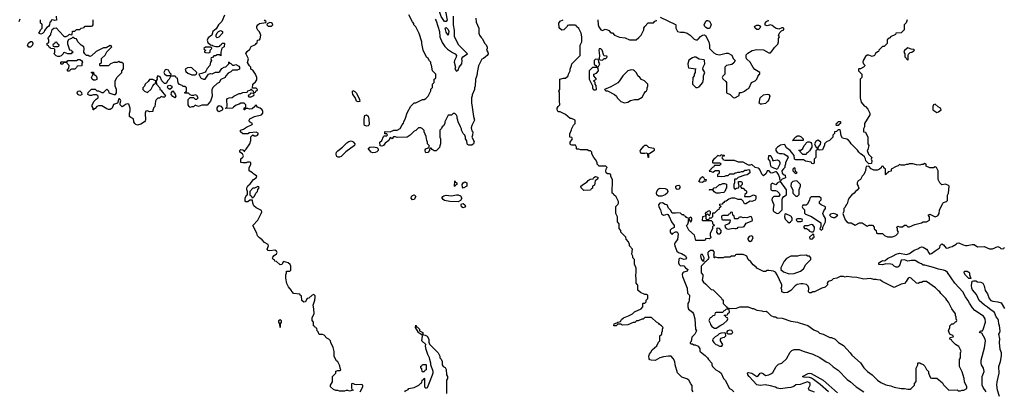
# Model space of a CAD drawing. Header units: inches. Extents: x 2348341 to 2479810, y 460419 to 613669.
# Tile 627 of 656: x 2415102 to 2426706, y 584738 to 589110. Entities that reach past the tile are written whole.
import ezdxf

# ---------------------------------------------------------------- set-up
doc = ezdxf.new("R2010")
doc.units = ezdxf.units.IN
doc.header["$MEASUREMENT"] = 0
doc.layers.add('C4518', color=7, linetype='Continuous')
doc.layers.add('C4528', color=7, linetype='Continuous')

msp = doc.modelspace()

# ---------------------------------------------------------------- linework, layer by layer
at = {"layer": 'C4518', "color": 2}
for points, elevation in [([(2415532, 589150), (2415534, 589106), (2415518, 589102), (2415490, 589108), (2415474, 589106), (2415470, 589086), (2415458, 589082), (2415452, 589050), (2415442, 589030), (2415423, 589017), (2415396, 588984), (2415390, 588968), (2415371, 588949), (2415350, 588942), (2415326, 588950), (2415336, 588964), (2415347, 588993), (2415366, 589010), (2415366, 589050), (2415362, 589062), (2415346, 589070), (2415346, 589110)], 78), ([(2417515, 589165), (2417485, 589090), (2417445, 589050), (2417416, 589004), (2417378, 588970), (2417365, 588930), (2417325, 588895), (2417311, 588870), (2417321, 588841), (2417350, 588814), (2417372, 588812), (2417382, 588802), (2417413, 588793), (2417447, 588793), (2417462, 588798), (2417466, 588810), (2417482, 588818), (2417490, 588834), (2417510, 588834), (2417514, 588830), (2417512, 588790), (2417484, 588776), (2417472, 588730), (2417474, 588686), (2417458, 588698), (2417430, 588698), (2417410, 588686), (2417390, 588686), (2417373, 588667), (2417358, 588662), (2417354, 588650), (2417362, 588630), (2417351, 588609), (2417341, 588570), (2417310, 588538), (2417296, 588504), (2417286, 588494), (2417250, 588479), (2417214, 588470), (2417231, 588431), (2417242, 588422), (2417270, 588411), (2417288, 588412), (2417329, 588471), (2417350, 588476), (2417370, 588472), (2417410, 588492), (2417450, 588492), (2417460, 588500), (2417483, 588537), (2417510, 588552), (2417530, 588554), (2417566, 588590), (2417566, 588610), (2417570, 588614), (2417578, 588598), (2417590, 588594), (2417610, 588574), (2417630, 588574), (2417650, 588582), (2417684, 588564), (2417694, 588550), (2417694, 588530), (2417664, 588516), (2417610, 588518), (2417590, 588498), (2417560, 588480), (2417531, 588449), (2417522, 588430), (2417472, 588408), (2417452, 588370), (2417430, 588358), (2417384, 588316), (2417365, 588290), (2417365, 588250), (2417371, 588230), (2417371, 588210), (2417351, 588150), (2417310, 588106), (2417250, 588106), (2417210, 588088), (2417170, 588106), (2417150, 588086), (2417130, 588086), (2417110, 588078), (2417098, 588090), (2417089, 588110), (2417086, 588170), (2417110, 588194), (2417150, 588194), (2417170, 588174), (2417190, 588174), (2417206, 588190), (2417190, 588218), (2417170, 588226), (2417150, 588218), (2417130, 588218), (2417110, 588226), (2417090, 588246), (2417050, 588246), (2417047, 588253), (2417062, 588258), (2417066, 588270), (2417066, 588310), (2417050, 588326), (2417030, 588326), (2417016, 588336), (2416987, 588347), (2416968, 588368), (2416962, 588422), (2416947, 588427), (2416942, 588442), (2416930, 588446), (2416890, 588446), (2416878, 588442), (2416862, 588410), (2416846, 588394), (2416830, 588358), (2416810, 588361), (2416795, 588370), (2416779, 588390), (2416757, 588437), (2416730, 588448), (2416718, 588430), (2416722, 588410), (2416712, 588390), (2416714, 588350), (2416752, 588310), (2416754, 588290), (2416770, 588282), (2416781, 588261), (2416810, 588232), (2416822, 588210), (2416810, 588198), (2416790, 588198), (2416770, 588206), (2416750, 588186), (2416730, 588186), (2416710, 588166), (2416702, 588150), (2416694, 588090), (2416684, 588076), (2416673, 588047), (2416672, 588030), (2416630, 588028), (2416610, 588038), (2416590, 588035), (2416582, 588010), (2416585, 587930), (2416580, 587920), (2416571, 587909), (2416530, 587882), (2416490, 587868), (2416470, 587878), (2416458, 587890), (2416448, 587910), (2416442, 587942), (2416410, 587958), (2416398, 587970), (2416395, 588010), (2416403, 588037), (2416405, 588070), (2416390, 588115), (2416370, 588121), (2416348, 588112), (2416330, 588095), (2416310, 588086), (2416286, 588110), (2416286, 588130), (2416295, 588155), (2416290, 588166), (2416278, 588178), (2416270, 588178), (2416253, 588127), (2416207, 588113), (2416192, 588070), (2416170, 588055), (2416150, 588055), (2416130, 588062), (2416070, 588098), (2416030, 588098), (2416012, 588088), (2415990, 588066), (2415978, 588062), (2415974, 588050), (2415968, 588048), (2415966, 588070), (2415958, 588090), (2415958, 588110), (2415978, 588150), (2416003, 588177), (2416026, 588190), (2416026, 588210), (2416010, 588226), (2415970, 588226), (2415950, 588218), (2415930, 588218), (2415906, 588230), (2415910, 588254), (2415948, 588292), (2415970, 588294), (2415990, 588292), (2416010, 588272), (2416032, 588272), (2416070, 588254), (2416090, 588254), (2416130, 588291), (2416150, 588274), (2416154, 588250), (2416210, 588231), (2416230, 588232), (2416242, 588250), (2416242, 588290), (2416228, 588330), (2416228, 588390), (2416250, 588434), (2416306, 588490), (2416306, 588510), (2416327, 588533), (2416326, 588590), (2416307, 588607), (2416288, 588608), (2416270, 588618), (2416247, 588607), (2416210, 588606), (2416190, 588598), (2416174, 588590), (2416150, 588566), (2416050, 588566), (2416046, 588570), (2416047, 588593), (2416062, 588598), (2416066, 588610), (2416067, 588653), (2416110, 588694), (2416130, 588734), (2416186, 588790), (2416182, 588802), (2416170, 588806), (2416120, 588780), (2416090, 588778), (2416004, 588736), (2415950, 588686), (2415930, 588678), (2415910, 588688), (2415889, 588689), (2415869, 588709), (2415859, 588730), (2415862, 588770), (2415858, 588790), (2415828, 588810), (2415788, 588850), (2415770, 588886), (2415746, 588890), (2415730, 588906), (2415714, 588890), (2415681, 588879), (2415672, 588870), (2415665, 588850), (2415665, 588825), (2415690, 588754), (2415714, 588750), (2415718, 588738), (2415730, 588734), (2415733, 588727), (2415718, 588722), (2415710, 588708), (2415670, 588708), (2415630, 588726), (2415618, 588722), (2415614, 588710), (2415590, 588686), (2415570, 588678), (2415550, 588678), (2415530, 588686), (2415508, 588710), (2415518, 588730), (2415518, 588758), (2415510, 588766), (2415466, 588770), (2415462, 588782), (2415450, 588786), (2415442, 588802), (2415426, 588810), (2415427, 588833), (2415442, 588838), (2415446, 588850), (2415446, 588870), (2415438, 588890), (2415440, 588900), (2415468, 588932), (2415468, 588948), (2415477, 588963), (2415485, 588995), (2415506, 589010), (2415533, 589013), (2415620, 588920), (2415630, 588912), (2415650, 588912), (2415674, 588926), (2415690, 588942), (2415710, 588934), (2415722, 588938), (2415726, 588974), (2415750, 588974), (2415770, 588994), (2415810, 588994), (2415828, 589012), (2415862, 589018), (2415866, 589030), (2415873, 589033), (2415950, 589034), (2415962, 589038), (2415966, 589050), (2415966, 589110)], 78), ([(2420000, 588476), (2419966, 588510), (2419956, 588576), (2419946, 588590), (2419946, 588610), (2419930, 588626), (2419915, 588655), (2419898, 588670), (2419858, 588750), (2419842, 588830), (2419842, 588850), (2419810, 588946), (2419770, 589026), (2419748, 589048), (2419747, 589067), (2419730, 589086), (2419690, 589166)], 74), ([(2415105, 589115), (2415093, 589087)], 78), ([(2419115, 584730), (2419148, 584790), (2419146, 584810), (2419130, 584818), (2419070, 584815), (2419050, 584818), (2419030, 584828), (2419014, 584826), (2419013, 584773), (2419018, 584758), (2419034, 584750), (2418990, 584738), (2418970, 584746), (2418950, 584746), (2418930, 584738), (2418870, 584738), (2418850, 584748), (2418828, 584748), (2418800, 584760), (2418766, 584790), (2418766, 584810), (2418788, 584850), (2418788, 584912), (2418826, 584950), (2418827, 584973), (2418850, 584982), (2418878, 584982), (2418886, 584990), (2418878, 585010), (2418876, 585036), (2418850, 585086), (2418836, 585096), (2418815, 585130), (2418809, 585150), (2418808, 585208), (2418795, 585255), (2418768, 585310), (2418766, 585330), (2418746, 585350), (2418723, 585363), (2418690, 585398), (2418670, 585406), (2418630, 585408), (2418618, 585438), (2418608, 585450), (2418602, 585482), (2418590, 585486), (2418582, 585502), (2418566, 585510), (2418566, 585550), (2418548, 585570), (2418548, 585608), (2418574, 585650), (2418569, 585709), (2418559, 585750), (2418580, 585810), (2418585, 585845), (2418583, 585863), (2418570, 585875), (2418550, 585869), (2418510, 585835), (2418491, 585829), (2418482, 585818), (2418471, 585789), (2418450, 585786), (2418428, 585808), (2418422, 585862), (2418407, 585867), (2418402, 585882), (2418330, 585888), (2418322, 585902), (2418309, 585910), (2418304, 585924), (2418270, 585968), (2418250, 586008), (2418238, 586070), (2418238, 586110), (2418246, 586130), (2418246, 586150), (2418287, 586153), (2418296, 586164), (2418298, 586210), (2418288, 586230), (2418266, 586250), (2418210, 586266), (2418192, 586228), (2418170, 586226), (2418130, 586266), (2418110, 586268), (2418106, 586286), (2418088, 586290), (2418082, 586310), (2418085, 586315), (2418103, 586337), (2418130, 586354), (2418138, 586370), (2418130, 586386), (2418110, 586398), (2418051, 586389), (2418030, 586395), (2418019, 586410), (2418035, 586450), (2418030, 586466), (2417986, 586490), (2417960, 586520), (2417930, 586542), (2417906, 586566), (2417897, 586597), (2417849, 586690), (2417909, 586751), (2417949, 586830), (2417955, 586850), (2417950, 586866), (2417890, 586898), (2417861, 586921), (2417848, 586950), (2417846, 586986), (2417813, 586987), (2417790, 586968), (2417768, 586968), (2417760, 586980), (2417758, 587010), (2417776, 587044), (2417786, 587050), (2417786, 587090), (2417778, 587110), (2417778, 587130), (2417790, 587154), (2417820, 587180), (2417858, 587230), (2417888, 587250), (2417898, 587270), (2417856, 587296), (2417846, 587310), (2417808, 587330), (2417807, 587367), (2417826, 587410), (2417826, 587430), (2417810, 587435), (2417785, 587435), (2417770, 587428), (2417730, 587426), (2417708, 587430), (2417708, 587472), (2417730, 587494), (2417738, 587510), (2417726, 587530), (2417698, 587550), (2417698, 587570), (2417710, 587582), (2417730, 587578), (2417742, 587570), (2417750, 587554), (2417755, 587570), (2417772, 587588), (2417814, 587650), (2417828, 587690), (2417827, 587733), (2417850, 587754), (2417865, 587745), (2417890, 587742), (2417906, 587750), (2417918, 587770), (2417890, 587788), (2417810, 587778), (2417790, 587766), (2417730, 587766), (2417706, 587790), (2417706, 587810), (2417738, 587822), (2417775, 587845), (2417842, 587878), (2417846, 587890), (2417809, 587909), (2417808, 587930), (2417816, 587944), (2417870, 587971), (2417950, 587992), (2417968, 588010), (2417968, 588030), (2417958, 588050), (2417938, 588070), (2417903, 588083), (2417890, 588106), (2417878, 588102), (2417874, 588090), (2417840, 588060), (2417810, 588058), (2417790, 588066), (2417770, 588066), (2417758, 588062), (2417754, 588050), (2417746, 588050), (2417748, 588072), (2417762, 588078), (2417766, 588090), (2417766, 588110), (2417747, 588127), (2417710, 588128), (2417690, 588115), (2417655, 588105), (2417620, 588080), (2417610, 588068), (2417530, 588066), (2417526, 588070), (2417542, 588078), (2417547, 588093), (2417542, 588170), (2417550, 588182), (2417569, 588191), (2417607, 588193), (2417626, 588210), (2417690, 588242), (2417710, 588242), (2417733, 588253), (2417782, 588258), (2417790, 588274), (2417818, 588282), (2417830, 588294), (2417834, 588294), (2417838, 588278), (2417853, 588273), (2417858, 588258), (2417870, 588254), (2417882, 588258), (2417887, 588273), (2417902, 588278), (2417906, 588290), (2417890, 588306), (2417846, 588306), (2417848, 588350), (2417880, 588380), (2417896, 588404), (2417895, 588430), (2417882, 588470), (2417850, 588518), (2417828, 588530), (2417826, 588550), (2417810, 588566), (2417788, 588608), (2417798, 588650), (2417768, 588712), (2417782, 588738), (2417815, 588765), (2417830, 588794), (2417882, 588818), (2417888, 588832), (2417902, 588838), (2417906, 588870), (2417927, 588873), (2417936, 588884), (2417942, 588930), (2417930, 588966), (2417910, 588986), (2417898, 589010), (2417898, 589030), (2417908, 589050), (2417930, 589065), (2418002, 589078), (2418006, 589090), (2417995, 589095), (2417988, 589110)], 78), ([(2420000, 587568), (2419988, 587568), (2419963, 587583), (2419950, 587598), (2419942, 587598), (2419933, 587587), (2419932, 587570), (2419914, 587546), (2419890, 587544), (2419884, 587550), (2419879, 587570), (2419882, 587578), (2419890, 587592), (2419918, 587602), (2419926, 587610), (2419926, 587630), (2419908, 587648), (2419908, 587670), (2419899, 587690), (2419894, 587734), (2419868, 587790), (2419867, 587807), (2419846, 587830), (2419830, 587838), (2419804, 587836), (2419790, 587828), (2419770, 587808), (2419750, 587798), (2419702, 587750), (2419670, 587728), (2419550, 587726), (2419533, 587733), (2419508, 587732), (2419502, 587730), (2419490, 587708), (2419470, 587726), (2419451, 587689), (2419410, 587658), (2419391, 587629), (2419370, 587622), (2419350, 587628), (2419345, 587670), (2419369, 587690), (2419390, 587734), (2419398, 587742), (2419430, 587742), (2419438, 587750), (2419430, 587766), (2419407, 587767), (2419406, 587790), (2419410, 587794), (2419470, 587792), (2419510, 587811), (2419550, 587812), (2419588, 587832), (2419608, 587872), (2419627, 587893), (2419628, 587910), (2419649, 587950), (2419670, 588014), (2419710, 588094), (2419750, 588134), (2419770, 588134), (2419848, 588172), (2419870, 588172), (2419890, 588182), (2419918, 588210), (2419947, 588273), (2419948, 588292), (2419967, 588313), (2419968, 588352), (2419986, 588370), (2419986, 588410), (2420000, 588417)], 74), ([(2419642, 584730), (2419650, 584742), (2419680, 584760), (2419690, 584771), (2419750, 584782), (2419806, 584810), (2419830, 584834), (2419842, 584838), (2419846, 584870), (2419862, 584878), (2419870, 584894), (2419874, 584890), (2419874, 584790), (2419890, 584774), (2419910, 584782), (2419938, 584862), (2419969, 584930), (2419974, 584954), (2419975, 584970), (2419946, 585050), (2419948, 585070), (2419934, 585110), (2419933, 585130), (2419914, 585170), (2419894, 585230), (2419885, 585270), (2419888, 585290), (2419842, 585330), (2419848, 585388), (2419846, 585406), (2419834, 585406), (2419798, 585430), (2419798, 585438), (2419768, 585490), (2419770, 585514), (2419778, 585498), (2419790, 585494), (2419814, 585470), (2419814, 585450), (2419854, 585430), (2419854, 585410), (2419862, 585402), (2419880, 585400), (2419905, 585385), (2419922, 585350), (2419924, 585316), (2419930, 585294), (2420000, 585224)], 74)]:
    msp.add_lwpolyline(points, dxfattribs=dict(at, elevation=elevation))
for points, elevation in [([(2418050, 589078), (2418018, 589062), (2418014, 589050), (2418030, 589034), (2418070, 589034), (2418086, 589050), (2418078, 589070), (2418070, 589075)], 78), ([(2417430, 588898), (2417423, 588903), (2417418, 588910), (2417418, 588930), (2417430, 588954), (2417446, 588970), (2417470, 588982), (2417480, 588980), (2417494, 588970), (2417494, 588950), (2417450, 588906)], 78), ([(2415230, 588789), (2415209, 588789), (2415194, 588810), (2415207, 588833), (2415230, 588854), (2415250, 588854), (2415255, 588830), (2415251, 588810)], 78), ([(2415530, 588846), (2415518, 588842), (2415513, 588827), (2415498, 588822), (2415494, 588810), (2415498, 588798), (2415510, 588794), (2415550, 588794), (2415562, 588798), (2415566, 588810), (2415547, 588827), (2415542, 588842)], 78), ([(2417350, 588786), (2417290, 588786), (2417274, 588770), (2417278, 588758), (2417294, 588750), (2417282, 588738), (2417282, 588730), (2417290, 588725), (2417330, 588722), (2417346, 588730), (2417347, 588753), (2417366, 588770), (2417362, 588782)], 78), ([(2415670, 588506), (2415666, 588510), (2415666, 588530), (2415682, 588538), (2415686, 588570), (2415666, 588590), (2415662, 588602), (2415630, 588606), (2415618, 588602), (2415610, 588586), (2415590, 588586), (2415586, 588590), (2415586, 588610), (2415590, 588614), (2415650, 588614), (2415662, 588618), (2415670, 588632), (2415770, 588632), (2415790, 588642), (2415810, 588642), (2415830, 588632), (2415842, 588610), (2415834, 588590), (2415833, 588567), (2415778, 588562), (2415773, 588547), (2415752, 588528), (2415713, 588527), (2415698, 588522), (2415690, 588506)], 78), ([(2415970, 588398), (2415958, 588410), (2415948, 588430), (2415966, 588470), (2415962, 588482), (2415950, 588486), (2415947, 588493), (2415970, 588494), (2415974, 588470), (2416002, 588450), (2416011, 588430), (2416010, 588406), (2415990, 588398)], 78), ([(2416830, 588526), (2416818, 588522), (2416802, 588490), (2416810, 588474), (2416833, 588453), (2416870, 588454), (2416882, 588458), (2416886, 588470), (2416876, 588476), (2416855, 588515)], 78), ([(2417110, 588549), (2417078, 588542), (2417054, 588530), (2417062, 588502), (2417082, 588482), (2417130, 588462), (2417170, 588462), (2417186, 588470), (2417188, 588490), (2417130, 588544)], 78), ([(2416670, 588406), (2416630, 588406), (2416618, 588382), (2416582, 588350), (2416574, 588330), (2416554, 588310), (2416554, 588290), (2416574, 588270), (2416610, 588254), (2416650, 588294), (2416670, 588334), (2416687, 588353), (2416702, 588358), (2416706, 588390), (2416696, 588396)], 78), ([(2416870, 588288), (2416850, 588302), (2416843, 588317), (2416848, 588332), (2416870, 588338), (2416894, 588330), (2416894, 588310)], 78), ([(2415810, 588218), (2415789, 588229), (2415778, 588250), (2415786, 588270), (2415810, 588272), (2415830, 588254), (2415834, 588230), (2415830, 588226)], 78), ([(2416930, 588189), (2416905, 588205), (2416889, 588230), (2416890, 588254), (2416908, 588272), (2416935, 588235), (2416941, 588210)], 78), ([(2417830, 588246), (2417818, 588242), (2417813, 588227), (2417798, 588222), (2417794, 588210), (2417804, 588204), (2417830, 588202), (2417862, 588218), (2417866, 588230), (2417862, 588242)], 78), ([(2419090, 588142), (2419070, 588153), (2419054, 588194), (2419030, 588230), (2419025, 588256), (2419025, 588270), (2419030, 588276), (2419050, 588267), (2419070, 588246), (2419105, 588170), (2419110, 588149)], 74), ([(2417450, 588028), (2417428, 588050), (2417430, 588074), (2417450, 588102), (2417471, 588091), (2417494, 588070), (2417494, 588050), (2417490, 588046)], 78), ([(2419190, 587856), (2419180, 587860), (2419167, 587867), (2419163, 587883), (2419160, 587930), (2419165, 587970), (2419170, 587982), (2419190, 587992), (2419210, 587974), (2419218, 587938), (2419219, 587881), (2419217, 587870), (2419210, 587861)], 74), ([(2418870, 587493), (2418854, 587494), (2418840, 587500), (2418835, 587510), (2418830, 587530), (2418837, 587550), (2418851, 587569), (2418905, 587610), (2418957, 587663), (2418981, 587679), (2419010, 587684), (2419034, 587674), (2419051, 587650), (2419048, 587630), (2418945, 587555), (2418890, 587501)], 74), ([(2419265, 587545), (2419246, 587550), (2419207, 587593), (2419230, 587611), (2419270, 587613), (2419310, 587607), (2419327, 587590), (2419327, 587570), (2419310, 587556), (2419290, 587549)], 74), ([(2417910, 587146), (2417884, 587136), (2417870, 587126), (2417850, 587126), (2417814, 587090), (2417814, 587050), (2417833, 587033), (2417838, 587018), (2417850, 587014), (2417870, 587034), (2417886, 587070), (2417906, 587090), (2417907, 587113), (2417926, 587130), (2417922, 587142)], 78), ([(2419730, 586989), (2419717, 587010), (2419721, 587030), (2419730, 587041), (2419750, 587051), (2419770, 587031), (2419770, 587028), (2419750, 586994)], 74), ([(2418170, 585488), (2418166, 585530), (2418158, 585550), (2418158, 585570), (2418170, 585582), (2418182, 585570), (2418182, 585550), (2418172, 585530)], 78), ([(2419850, 584966), (2419846, 584970), (2419842, 585002), (2419828, 585010), (2419828, 585032), (2419842, 585038), (2419850, 585054), (2419890, 585054), (2419894, 585050), (2419894, 584990), (2419878, 584982), (2419870, 584966)], 74)]:
    msp.add_lwpolyline(points, close=True, dxfattribs=dict(at, elevation=elevation))
at = {"layer": 'C4528', "color": 2}
for points, elevation in [([(2420139, 590000), (2420140, 589990), (2420129, 589890), (2420117, 589830), (2420116, 589770), (2420088, 589630), (2420084, 589570), (2420075, 589530), (2420084, 589470), (2420082, 589430), (2420100, 589270), (2420125, 589190), (2420137, 589123), (2420139, 589110), (2420130, 589089), (2420110, 589089), (2420070, 589149), (2420042, 589230), (2420019, 589330), (2420003, 589370), (2420001, 589390), (2420012, 589430), (2420012, 589450), (2420000, 589496)], 66), ([(2420000, 589118), (2420010, 589098), (2420049, 588970), (2420055, 588910), (2420082, 588842), (2420114, 588794), (2420144, 588764), (2420204, 588724), (2420235, 588710), (2420249, 588690), (2420247, 588670), (2420225, 588630), (2420223, 588610), (2420237, 588550), (2420230, 588528), (2420250, 588504), (2420270, 588519), (2420283, 588550), (2420311, 588590), (2420317, 588630), (2420311, 588650), (2420317, 588663), (2420325, 588675), (2420378, 588710), (2420278, 588810), (2420228, 588910), (2420228, 588988), (2420215, 589050), (2420215, 589150)], 70), ([(2420478, 589130), (2420480, 589080), (2420512, 589012), (2420514, 588950), (2420522, 588930), (2420540, 588900), (2420552, 588890), (2420582, 588830), (2420597, 588817), (2420612, 588792), (2420612, 588770), (2420605, 588750), (2420618, 588730), (2420622, 588710), (2420612, 588690), (2420590, 588675), (2420570, 588654), (2420550, 588646), (2420510, 588566), (2420492, 588490), (2420492, 588470), (2420482, 588430), (2420472, 588410), (2420471, 588329), (2420462, 588310), (2420462, 588290), (2420433, 588227), (2420433, 588213), (2420425, 588190), (2420425, 588130), (2420432, 588110), (2420451, 587970), (2420462, 587930), (2420430, 587866), (2420424, 587836), (2420430, 587802), (2420442, 587790), (2420439, 587750), (2420431, 587730), (2420457, 587677), (2420451, 587650), (2420430, 587634), (2420395, 587635), (2420381, 587641), (2420375, 587650), (2420370, 587686), (2420358, 587710), (2420358, 587730), (2420348, 587750), (2420328, 587770), (2420308, 587810), (2420307, 587827), (2420298, 587850), (2420268, 587908), (2420267, 587927), (2420258, 587950), (2420258, 587970), (2420250, 587986), (2420230, 588006), (2420210, 588006), (2420190, 587986), (2420150, 587986), (2420114, 587910), (2420113, 587887), (2420098, 587862), (2420082, 587850), (2420074, 587830), (2420054, 587810), (2420054, 587730), (2420062, 587710), (2420062, 587650), (2420053, 587627), (2420050, 587606), (2420010, 587568), (2420000, 587568)], 74), ([(2423038, 584730), (2423028, 584750), (2423027, 584807), (2423010, 584826), (2422988, 584868), (2422963, 584883), (2422905, 584905), (2422855, 584955), (2422829, 585049), (2422824, 585090), (2422805, 585125), (2422778, 585150), (2422750, 585152), (2422690, 585145), (2422648, 585132), (2422590, 585099), (2422543, 585103), (2422528, 585108), (2422520, 585120), (2422518, 585150), (2422525, 585175), (2422538, 585190), (2422556, 585224), (2422610, 585274), (2422630, 585314), (2422646, 585330), (2422648, 585390), (2422668, 585410), (2422668, 585430), (2422678, 585450), (2422678, 585470), (2422686, 585490), (2422666, 585510), (2422643, 585523), (2422635, 585535), (2422606, 585550), (2422550, 585606), (2422470, 585606), (2422450, 585588), (2422433, 585587), (2422390, 585568), (2422373, 585567), (2422350, 585548), (2422333, 585547), (2422270, 585518), (2422210, 585515), (2422198, 585518), (2422190, 585526), (2422150, 585526), (2422131, 585509), (2422106, 585510), (2422110, 585532), (2422138, 585542), (2422150, 585552), (2422182, 585558), (2422196, 585584), (2422218, 585602), (2422276, 585624), (2422326, 585650), (2422347, 585673), (2422426, 585710), (2422446, 585730), (2422446, 585770), (2422450, 585774), (2422470, 585774), (2422486, 585790), (2422486, 585810), (2422506, 585830), (2422506, 585870), (2422490, 585878), (2422470, 585878), (2422420, 585900), (2422388, 585928), (2422387, 585987), (2422368, 586010), (2422368, 586070), (2422362, 586090), (2422362, 586110), (2422369, 586130), (2422367, 586187), (2422347, 586233), (2422346, 586290), (2422328, 586308), (2422327, 586327), (2422318, 586350), (2422326, 586410), (2422288, 586448), (2422287, 586467), (2422276, 586496), (2422248, 586528), (2422246, 586550), (2422186, 586610), (2422186, 586630), (2422167, 586653), (2422166, 586710), (2422146, 586730), (2422146, 586790), (2422128, 586830), (2422126, 586890), (2422128, 586912), (2422150, 586934), (2422158, 586950), (2422158, 586970), (2422130, 587026), (2422106, 587050), (2422102, 587062), (2422086, 587070), (2422087, 587227), (2422068, 587268), (2422067, 587287), (2422055, 587295), (2422030, 587295), (2422015, 587310), (2422009, 587331), (2422018, 587362), (2422026, 587370), (2422010, 587386), (2421933, 587387), (2421909, 587409), (2421908, 587430), (2421890, 587466), (2421868, 587488), (2421846, 587530), (2421846, 587550), (2421830, 587566), (2421808, 587568), (2421790, 587578), (2421710, 587578), (2421690, 587586), (2421670, 587586), (2421666, 587590), (2421666, 587610), (2421654, 587634), (2421610, 587635), (2421598, 587638), (2421590, 587646), (2421589, 587671), (2421618, 587710), (2421610, 587726), (2421586, 587730), (2421587, 587767), (2421607, 587813), (2421608, 587830), (2421628, 587870), (2421648, 587890), (2421647, 587927), (2421607, 587947), (2421588, 587948), (2421536, 587996), (2421470, 588026), (2421450, 588026), (2421438, 588050), (2421438, 588070), (2421448, 588090), (2421468, 588110), (2421462, 588150), (2421462, 588250), (2421458, 588270), (2421466, 588290), (2421466, 588410), (2421510, 588422), (2421536, 588424), (2421566, 588450), (2421568, 588470), (2421588, 588510), (2421588, 588530), (2421607, 588573), (2421608, 588592), (2421708, 588690), (2421708, 588810), (2421728, 588850), (2421728, 588910), (2421718, 588950), (2421690, 589006), (2421666, 589030), (2421662, 589042), (2421650, 589046), (2421573, 589047), (2421558, 589042), (2421554, 589030), (2421514, 588990), (2421490, 588988), (2421467, 589007), (2421460, 589020), (2421458, 589070), (2421470, 589092), (2421506, 589110)], 74), ([(2421917, 589110), (2421921, 589050), (2421928, 589028), (2421950, 588992), (2421970, 588982), (2422003, 588997), (2422030, 588992), (2422044, 588984), (2422070, 588954), (2422090, 588954), (2422114, 588930), (2422170, 588905), (2422237, 588897), (2422290, 588872), (2422367, 588873), (2422400, 588900), (2422428, 588930), (2422458, 588990), (2422458, 589010), (2422468, 589030), (2422510, 589074), (2422570, 589074), (2422587, 589093), (2422602, 589098), (2422606, 589110)], 74), ([(2425562, 589110), (2425550, 589074), (2425526, 589050), (2425526, 588990), (2425490, 588954), (2425428, 588952), (2425422, 588938), (2425366, 588910), (2425362, 588898), (2425350, 588894), (2425327, 588873), (2425326, 588830), (2425290, 588794), (2425270, 588794), (2425226, 588750), (2425222, 588738), (2425210, 588734), (2425190, 588714), (2425178, 588690), (2425150, 588678), (2425111, 588691), (2425090, 588691), (2425070, 588676), (2425042, 588630), (2425038, 588610), (2425046, 588590), (2425066, 588570), (2425046, 588550), (2425010, 588534), (2424990, 588534), (2424986, 588530), (2424986, 588510), (2425026, 588470), (2425026, 588430), (2425006, 588410), (2425009, 588191), (2425020, 588140), (2425056, 588096), (2425070, 588088), (2425098, 588058), (2425122, 588010), (2425122, 587990), (2425058, 587890), (2425058, 587850), (2425048, 587828), (2425046, 587810), (2425048, 587790), (2425070, 587786), (2425098, 587730), (2425098, 587650), (2425108, 587630), (2425096, 587584), (2425088, 587570), (2425107, 587527), (2425146, 587490), (2425138, 587470), (2425146, 587450), (2425142, 587418), (2425110, 587414), (2425074, 587450), (2425072, 587472), (2425058, 587498), (2425030, 587522), (2425010, 587532), (2424990, 587552), (2424976, 587576), (2424902, 587650), (2424891, 587670), (2424870, 587691), (2424850, 587705), (2424798, 587718), (2424784, 587744), (2424777, 587797), (2424770, 587814), (2424750, 587814), (2424730, 587794), (2424706, 587790), (2424706, 587770), (2424687, 587753), (2424686, 587730), (2424646, 587690), (2424610, 587672), (2424588, 587650), (2424587, 587633), (2424562, 587578), (2424530, 587574), (2424518, 587578), (2424513, 587593), (2424512, 587610), (2424540, 587640), (2424542, 587670), (2424530, 587682), (2424510, 587692), (2424483, 587677), (2424468, 587648), (2424488, 587608), (2424502, 587602), (2424506, 587590), (2424502, 587578), (2424486, 587570), (2424486, 587490), (2424466, 587470), (2424466, 587430), (2424462, 587418), (2424450, 587414), (2424438, 587418), (2424430, 587434), (2424364, 587444), (2424340, 587460), (2424250, 587462), (2424234, 587470), (2424230, 587514), (2424182, 587570), (2424141, 587601), (2424118, 587638), (2424110, 587641), (2424070, 587634), (2424035, 587610), (2424015, 587590), (2424015, 587570), (2424029, 587549), (2424056, 587536), (2424090, 587535), (2424106, 587530), (2424146, 587510), (2424158, 587490), (2424126, 587430), (2424128, 587410), (2424118, 587390), (2424118, 587370), (2424103, 587357), (2424086, 587330), (2424090, 587306), (2424110, 587286), (2424122, 587282), (2424126, 587250), (2424088, 587232), (2424070, 587214), (2424062, 587230), (2424062, 587250), (2424045, 587290), (2424030, 587314), (2424020, 587320), (2424010, 587322), (2423965, 587305), (2423954, 587310), (2423933, 587333), (2423910, 587332), (2423898, 587302), (2423870, 587272), (2423850, 587291), (2423830, 587338), (2423817, 587357), (2423804, 587364), (2423771, 587371), (2423730, 587405), (2423710, 587398), (2423690, 587398), (2423630, 587432), (2423573, 587433), (2423528, 587452), (2423413, 587453), (2423398, 587458), (2423394, 587470), (2423382, 587482), (2423384, 587496), (2423390, 587506), (2423410, 587508), (2423410, 587512), (2423390, 587512), (2423370, 587522), (2423355, 587505), (2423330, 587511), (2423300, 587480), (2423282, 587470), (2423268, 587450), (2423266, 587430), (2423270, 587426), (2423350, 587426), (2423362, 587422), (2423366, 587410), (2423350, 587394), (2423287, 587393), (2423282, 587378), (2423267, 587373), (2423247, 587353), (2423242, 587338), (2423230, 587334), (2423227, 587327), (2423250, 587326), (2423270, 587318), (2423304, 587336), (2423336, 587336), (2423346, 587330), (2423346, 587310), (2423342, 587298), (2423326, 587290), (2423326, 587270), (2423330, 587266), (2423350, 587269), (2423370, 587264), (2423411, 587269), (2423430, 587278), (2423450, 587278), (2423470, 587295), (2423522, 587298), (2423533, 587307), (2423547, 587307), (2423564, 587316), (2423590, 587318), (2423610, 587326), (2423630, 587326), (2423650, 587338), (2423670, 587338), (2423690, 587346), (2423702, 587342), (2423706, 587310), (2423676, 587284), (2423650, 587282), (2423568, 587252), (2423550, 587234), (2423530, 587234), (2423526, 587230), (2423526, 587190), (2423518, 587170), (2423518, 587130), (2423530, 587118), (2423550, 587128), (2423574, 587130), (2423582, 587150), (2423572, 587190), (2423574, 587206), (2423607, 587207), (2423615, 587190), (2423615, 587170), (2423598, 587150), (2423600, 587140), (2423608, 587128), (2423627, 587127), (2423650, 587106), (2423662, 587102), (2423666, 587090), (2423666, 587070), (2423647, 587053), (2423646, 587030), (2423710, 587028), (2423750, 587049), (2423776, 587036), (2423778, 587002), (2423770, 586985), (2423730, 586972), (2423710, 586974), (2423658, 586942), (2423645, 586945), (2423630, 586974), (2423610, 586994), (2423570, 586994), (2423530, 587012), (2423490, 587012), (2423460, 587000), (2423430, 586974), (2423407, 586973), (2423402, 586958), (2423388, 586952), (2423382, 586938), (2423350, 586934), (2423347, 586927), (2423362, 586922), (2423366, 586910), (2423347, 586893), (2423342, 586878), (2423330, 586874), (2423290, 586834), (2423267, 586833), (2423266, 586790), (2423250, 586774), (2423227, 586773), (2423222, 586758), (2423210, 586754), (2423198, 586758), (2423194, 586770), (2423194, 586810), (2423210, 586826), (2423227, 586807), (2423233, 586807), (2423242, 586830), (2423242, 586850), (2423230, 586862), (2423210, 586854), (2423198, 586842), (2423190, 586842), (2423182, 586830), (2423186, 586814), (2423182, 586798), (2423149, 586790), (2423146, 586750), (2423150, 586746), (2423250, 586746), (2423266, 586730), (2423267, 586707), (2423282, 586702), (2423286, 586690), (2423267, 586673), (2423266, 586650), (2423240, 586600), (2423238, 586570), (2423246, 586550), (2423242, 586538), (2423227, 586533), (2423190, 586534), (2423182, 586518), (2423170, 586514), (2423070, 586514), (2423053, 586573), (2422990, 586634), (2422962, 586690), (2422977, 586703), (2422985, 586730), (2422985, 586755), (2422990, 586766), (2423006, 586730), (2423012, 586728), (2423024, 586756), (2423025, 586770), (2423020, 586780), (2423010, 586785), (2422990, 586772), (2422962, 586782), (2422953, 586793), (2422938, 586798), (2422930, 586814), (2422910, 586814), (2422890, 586834), (2422858, 586838), (2422830, 586832), (2422790, 586834), (2422774, 586870), (2422750, 586894), (2422733, 586933), (2422710, 586934), (2422677, 586957), (2422647, 586953), (2422632, 586930), (2422636, 586910), (2422654, 586874), (2422667, 586827), (2422690, 586812), (2422710, 586813), (2422730, 586822), (2422739, 586819), (2422756, 586796), (2422785, 586730), (2422815, 586690), (2422815, 586666), (2422782, 586650), (2422767, 586633), (2422769, 586610), (2422777, 586597), (2422790, 586582), (2422803, 586597), (2422830, 586614), (2422850, 586615), (2422863, 586590), (2422856, 586524), (2422829, 586490), (2422821, 586470), (2422823, 586450), (2422847, 586387), (2422868, 586370), (2422900, 586359), (2422950, 586332), (2422961, 586310), (2422950, 586291), (2422930, 586287), (2422890, 586306), (2422879, 586301), (2422869, 586291), (2422866, 586250), (2422873, 586230), (2422890, 586213), (2422910, 586217), (2422930, 586214), (2422949, 586189), (2422975, 586170), (2422968, 586150), (2422930, 586141), (2422917, 586130), (2422909, 586111), (2422912, 586090), (2422969, 585950), (2422972, 585892), (2422995, 585870), (2422992, 585808), (2422989, 585791), (2422975, 585770), (2422975, 585730), (2422985, 585705), (2423030, 585669), (2423044, 585650), (2423059, 585590), (2423068, 585470), (2423078, 585450), (2423058, 585410), (2423025, 585375), (2423015, 585325), (2423002, 585310), (2423004, 585304), (2423010, 585298), (2423030, 585298), (2423046, 585286), (2423064, 585284), (2423098, 585270), (2423116, 585236), (2423118, 585210), (2423145, 585185), (2423180, 585160), (2423208, 585130), (2423218, 585110), (2423258, 585070), (2423258, 585050), (2423268, 585030), (2423308, 584990), (2423350, 584968), (2423368, 584950), (2423398, 584890), (2423418, 584870), (2423468, 584770), (2423490, 584758), (2423518, 584730)], 70), ([(2422650, 589142), (2422830, 589054), (2422834, 589050), (2422834, 589010), (2422854, 588970), (2422890, 588962), (2422930, 588965), (2422970, 588951), (2423002, 588930), (2423050, 588882), (2423070, 588872), (2423090, 588872), (2423100, 588880), (2423126, 588914), (2423148, 588930), (2423172, 588932), (2423185, 588925), (2423222, 588850), (2423232, 588810), (2423232, 588770), (2423281, 588721), (2423310, 588703), (2423350, 588697), (2423430, 588716), (2423450, 588715), (2423494, 588694), (2423510, 588654), (2423534, 588630), (2423517, 588603), (2423495, 588585), (2423434, 588570), (2423412, 588550), (2423412, 588470), (2423390, 588446), (2423382, 588430), (2423390, 588414), (2423424, 588384), (2423432, 588370), (2423434, 588250), (2423474, 588230), (2423510, 588194), (2423530, 588192), (2423582, 588218), (2423587, 588253), (2423610, 588254), (2423630, 588262), (2423646, 588270), (2423666, 588290), (2423690, 588302), (2423698, 588310), (2423726, 588370), (2423770, 588392), (2423788, 588410), (2423800, 588440), (2423816, 588464), (2423826, 588470), (2423826, 588490), (2423765, 588525), (2423746, 588546), (2423710, 588609), (2423669, 588649), (2423662, 588670), (2423665, 588695), (2423683, 588717), (2423734, 588746), (2423790, 588758), (2423870, 588756), (2423930, 588722), (2423950, 588722), (2423970, 588742), (2423996, 588784), (2424036, 588824), (2424046, 588850), (2424046, 588890), (2424058, 588910), (2424046, 588930), (2424062, 588958), (2424082, 588978), (2424106, 588990), (2424106, 589010), (2424095, 589015), (2424085, 589015), (2424050, 588998), (2424010, 589009), (2423970, 589042), (2423950, 589049), (2423910, 589038), (2423887, 589047), (2423886, 589070), (2423907, 589093), (2423922, 589098), (2423926, 589110)], 74), ([(2420000, 588417), (2420002, 588418), (2420006, 588430), (2420006, 588470), (2420000, 588476)], 74), ([(2426493, 584730), (2426458, 584782), (2426445, 584810), (2426444, 584910), (2426469, 584970), (2426459, 585010), (2426439, 585050), (2426434, 585070), (2426435, 585105), (2426474, 585250), (2426484, 585330), (2426479, 585350), (2426442, 585422), (2426409, 585430), (2426422, 585438), (2426426, 585450), (2426449, 585451), (2426457, 585463), (2426484, 585550), (2426481, 585590), (2426461, 585621), (2426358, 585690), (2426330, 585718), (2426295, 585775), (2426278, 585810), (2426249, 585850), (2426218, 585910), (2426122, 586010), (2426036, 586136), (2426014, 586154), (2425990, 586163), (2425930, 586173), (2425870, 586196), (2425770, 586222), (2425750, 586222), (2425730, 586239), (2425698, 586250), (2425655, 586275), (2425637, 586277), (2425610, 586278), (2425570, 586269), (2425530, 586285), (2425490, 586279), (2425473, 586227), (2425463, 586210), (2425450, 586199), (2425430, 586199), (2425409, 586210), (2425390, 586229), (2425367, 586233), (2425310, 586238), (2425270, 586225), (2425228, 586230), (2425229, 586250), (2425258, 586270), (2425270, 586275), (2425290, 586271), (2425303, 586277), (2425330, 586301), (2425398, 586330), (2425430, 586351), (2425470, 586365), (2425554, 586346), (2425590, 586358), (2425643, 586397), (2425686, 586414), (2425710, 586431), (2425730, 586436), (2425750, 586435), (2425791, 586411), (2425806, 586390), (2425811, 586371), (2425830, 586352), (2425850, 586358), (2425890, 586391), (2425940, 586420), (2425948, 586430), (2425950, 586454), (2425970, 586472), (2425990, 586462), (2426022, 586422), (2426050, 586425), (2426065, 586435), (2426090, 586441), (2426138, 586470), (2426150, 586482), (2426170, 586485), (2426220, 586461), (2426250, 586454), (2426270, 586453), (2426326, 586466), (2426350, 586466), (2426390, 586438), (2426470, 586442), (2426533, 586413), (2426567, 586413), (2426630, 586442), (2426654, 586430), (2426670, 586414), (2426702, 586418), (2426710, 586432)], 66), ([(2426650, 584675), (2426626, 584750), (2426619, 584810), (2426623, 584850), (2426646, 584950), (2426642, 585030), (2426662, 585090), (2426674, 585154), (2426673, 585190), (2426656, 585230), (2426651, 585311), (2426654, 585354), (2426642, 585410), (2426654, 585430), (2426659, 585450), (2426650, 585508), (2426641, 585530), (2426638, 585570), (2426630, 585590), (2426610, 585613), (2426590, 585666), (2426530, 585707), (2426510, 585729), (2426473, 585750), (2426410, 585807), (2426377, 585877), (2426330, 585933), (2426322, 585950), (2426318, 585982), (2426328, 586032), (2426342, 586038), (2426370, 586036), (2426390, 586026), (2426430, 586023), (2426452, 586012), (2426470, 585978), (2426482, 585922), (2426510, 585885), (2426527, 585830), (2426548, 585808), (2426570, 585799), (2426631, 585791), (2426670, 585778), (2426710, 585711)], 62), ([(2420000, 585224), (2420034, 585190), (2420052, 585152), (2420053, 585133), (2420070, 585114), (2420082, 585090), (2420082, 585050), (2420094, 585030), (2420117, 585017), (2420130, 584994), (2420133, 584933), (2420142, 584910), (2420142, 584890), (2420134, 584870), (2420134, 584710)], 74), ([(2424468, 584728), (2424408, 584750), (2424398, 584770), (2424418, 584810), (2424418, 584830), (2424403, 584843), (2424388, 584848), (2424301, 584819), (2424250, 584812), (2424225, 584794), (2424190, 584781), (2424150, 584779), (2424070, 584766), (2424030, 584774), (2424010, 584787), (2423950, 584804), (2423888, 584812), (2423827, 584807), (2423790, 584813), (2423698, 584910), (2423685, 584930), (2423679, 584950), (2423683, 584957), (2423690, 584959), (2423730, 584950), (2423790, 584911), (2423810, 584922), (2423828, 584950), (2423845, 584955), (2423870, 584945), (2423890, 584925), (2423930, 584932), (2423956, 584944), (2423980, 584960), (2424018, 585030), (2424043, 585057), (2424086, 585070), (2424140, 585120), (2424183, 585197), (2424203, 585217), (2424229, 585231), (2424290, 585231), (2424334, 585210), (2424450, 585176), (2424534, 585134), (2424606, 585086), (2424642, 585070), (2424690, 585025), (2424750, 584985), (2424855, 584875), (2424892, 584850), (2424962, 584790), (2425052, 584730)], 66), ([(2424633, 584733), (2424537, 584817), (2424458, 584878), (2424433, 584893), (2424410, 584900), (2424344, 584904), (2424329, 584910), (2424393, 584947), (2424410, 584950), (2424430, 584947), (2424570, 584869), (2424741, 584721)], 62)]:
    msp.add_lwpolyline(points, dxfattribs=dict(at, elevation=elevation))
for points, elevation in [([(2423210, 589008), (2423190, 589018), (2423178, 589030), (2423169, 589049), (2423190, 589094), (2423200, 589100), (2423210, 589102), (2423230, 589092), (2423250, 589054), (2423245, 589030), (2423230, 589008)], 74), ([(2423790, 588995), (2423770, 589009), (2423762, 589030), (2423765, 589035), (2423790, 589045), (2423810, 589045), (2423822, 589042), (2423833, 589033), (2423825, 589010), (2423810, 588995)], 74), ([(2420150, 588929), (2420130, 588962), (2420115, 589010), (2420130, 589019), (2420150, 588995), (2420159, 588970)], 66), ([(2421950, 588768), (2421933, 588767), (2421926, 588750), (2421934, 588690), (2421933, 588653), (2421938, 588638), (2421970, 588634), (2421990, 588654), (2422010, 588654), (2422026, 588670), (2422022, 588682), (2421990, 588686), (2421986, 588690), (2421968, 588750)], 74), ([(2425570, 588778), (2425552, 588768), (2425530, 588746), (2425522, 588730), (2425532, 588710), (2425533, 588673), (2425570, 588634), (2425575, 588645), (2425572, 588688), (2425577, 588703), (2425597, 588723), (2425618, 588730), (2425646, 588750), (2425638, 588758), (2425610, 588762)], 70), ([(2421890, 588646), (2421874, 588630), (2421874, 588590), (2421878, 588578), (2421894, 588570), (2421898, 588558), (2421910, 588554), (2421922, 588558), (2421938, 588590), (2421926, 588610), (2421922, 588642)], 74), ([(2423070, 588668), (2423050, 588668), (2423030, 588662), (2422987, 588633), (2422978, 588590), (2422980, 588560), (2422985, 588545), (2422990, 588542), (2423072, 588532), (2423062, 588518), (2423062, 588490), (2423052, 588470), (2423052, 588448), (2423034, 588430), (2423033, 588353), (2423070, 588314), (2423090, 588314), (2423110, 588322), (2423155, 588370), (2423162, 588410), (2423162, 588450), (2423175, 588490), (2423155, 588530), (2423158, 588550), (2423175, 588590), (2423174, 588630), (2423170, 588638), (2423110, 588644)], 74), ([(2421853, 588547), (2421814, 588510), (2421814, 588410), (2421852, 588332), (2421852, 588310), (2421862, 588290), (2421870, 588285), (2421890, 588286), (2421898, 588290), (2421895, 588335), (2421886, 588350), (2421886, 588370), (2421866, 588390), (2421898, 588410), (2421890, 588426), (2421868, 588448), (2421868, 588470), (2421898, 588482), (2421922, 588510), (2421918, 588538), (2421910, 588546)], 74), ([(2422310, 588522), (2422270, 588508), (2422210, 588448), (2422172, 588390), (2422150, 588368), (2422070, 588322), (2421994, 588290), (2422010, 588274), (2422030, 588274), (2422114, 588230), (2422134, 588210), (2422142, 588190), (2422186, 588146), (2422230, 588132), (2422270, 588138), (2422301, 588159), (2422349, 588171), (2422390, 588172), (2422440, 588200), (2422460, 588240), (2422476, 588264), (2422490, 588274), (2422498, 588290), (2422498, 588310), (2422506, 588330), (2422506, 588350), (2422466, 588390), (2422430, 588408), (2422409, 588429), (2422388, 588450), (2422370, 588486), (2422346, 588510), (2422336, 588516)], 74), ([(2423850, 588115), (2423830, 588118), (2423823, 588123), (2423818, 588130), (2423829, 588190), (2423870, 588225), (2423910, 588236), (2423930, 588231), (2423942, 588210), (2423931, 588170), (2423921, 588150), (2423890, 588125)], 70), ([(2425890, 588115), (2425872, 588108), (2425862, 588090), (2425862, 588050), (2425910, 588018), (2425930, 588026), (2425962, 588050), (2425954, 588070), (2425926, 588086)], 70), ([(2424730, 587866), (2424726, 587870), (2424728, 587892), (2424742, 587898), (2424750, 587914), (2424770, 587914), (2424774, 587910), (2424774, 587890), (2424758, 587882), (2424750, 587866)], 70), ([(2424330, 587688), (2424208, 587690), (2424222, 587698), (2424226, 587710), (2424250, 587731), (2424270, 587742), (2424290, 587742), (2424313, 587733), (2424334, 587710), (2424334, 587690)], 70), ([(2424330, 587526), (2424306, 587550), (2424302, 587562), (2424286, 587570), (2424290, 587574), (2424310, 587574), (2424330, 587594), (2424349, 587631), (2424368, 587650), (2424375, 587665), (2424390, 587674), (2424410, 587674), (2424425, 587665), (2424432, 587652), (2424438, 587630), (2424438, 587610), (2424411, 587569), (2424390, 587546), (2424378, 587542), (2424370, 587526)], 70), ([(2422510, 587488), (2422506, 587530), (2422490, 587538), (2422470, 587534), (2422430, 587535), (2422419, 587550), (2422416, 587570), (2422421, 587579), (2422456, 587624), (2422470, 587634), (2422490, 587632), (2422511, 587611), (2422570, 587598), (2422578, 587590), (2422578, 587570), (2422570, 587562), (2422530, 587535), (2422514, 587530), (2422514, 587490)], 70), ([(2423990, 587452), (2424030, 587462), (2424054, 587450), (2424062, 587430), (2424062, 587410), (2424030, 587346), (2424015, 587355), (2423990, 587362), (2423960, 587380), (2423949, 587409), (2423947, 587447), (2423926, 587470), (2423930, 587514), (2423950, 587514), (2423954, 587510), (2423974, 587466), (2423974, 587454)], 70), ([(2425770, 587418), (2425750, 587406), (2425730, 587406), (2425710, 587398), (2425670, 587402), (2425630, 587415), (2425585, 587415), (2425570, 587408), (2425550, 587408), (2425530, 587398), (2425490, 587398), (2425470, 587406), (2425454, 587390), (2425430, 587382), (2425374, 587350), (2425371, 587329), (2425338, 587322), (2425334, 587310), (2425318, 587302), (2425310, 587286), (2425306, 587290), (2425306, 587350), (2425287, 587367), (2425282, 587382), (2425270, 587386), (2425258, 587382), (2425253, 587367), (2425234, 587350), (2425210, 587338), (2425170, 587338), (2425136, 587356), (2425110, 587386), (2425078, 587382), (2425073, 587367), (2425072, 587330), (2425062, 587318), (2425051, 587289), (2425032, 587270), (2425011, 587229), (2424985, 587215), (2424972, 587190), (2424972, 587170), (2424985, 587150), (2424991, 587129), (2424974, 587106), (2424951, 587089), (2424938, 587070), (2424911, 587050), (2424881, 587019), (2424866, 586990), (2424855, 586945), (2424842, 586930), (2424830, 586906), (2424814, 586890), (2424813, 586853), (2424802, 586830), (2424830, 586754), (2424850, 586732), (2424870, 586722), (2424900, 586720), (2424950, 586692), (2425001, 586719), (2425030, 586721), (2425090, 586682), (2425112, 586692), (2425151, 586691), (2425174, 586670), (2425174, 586650), (2425194, 586630), (2425198, 586598), (2425210, 586594), (2425270, 586594), (2425294, 586570), (2425330, 586554), (2425390, 586554), (2425410, 586562), (2425426, 586570), (2425450, 586594), (2425458, 586610), (2425448, 586628), (2425448, 586650), (2425438, 586670), (2425450, 586682), (2425470, 586672), (2425507, 586673), (2425528, 586692), (2425550, 586692), (2425570, 586674), (2425590, 586674), (2425650, 586702), (2425730, 586722), (2425750, 586732), (2425790, 586732), (2425826, 586750), (2425826, 586790), (2425808, 586810), (2425830, 586822), (2425890, 586792), (2425918, 586802), (2425928, 586810), (2425938, 586830), (2425942, 586870), (2425982, 586950), (2425990, 586958), (2426026, 586970), (2426036, 586984), (2426036, 587044), (2426048, 587070), (2426058, 587150), (2426050, 587158), (2426015, 587175), (2425970, 587166), (2425946, 587190), (2425936, 587216), (2425926, 587230), (2425926, 587330), (2425906, 587370), (2425890, 587378), (2425870, 587366), (2425830, 587366), (2425787, 587387), (2425786, 587410)], 70), ([(2424230, 587366), (2424214, 587350), (2424214, 587330), (2424234, 587314), (2424234, 587310), (2424250, 587302), (2424266, 587310), (2424246, 587326), (2424242, 587362)], 70), ([(2420230, 587146), (2420226, 587150), (2420230, 587214), (2420238, 587198), (2420254, 587190), (2420254, 587170), (2420238, 587162)], 74), ([(2420330, 587126), (2420320, 587140), (2420318, 587170), (2420329, 587191), (2420350, 587202), (2420371, 587190), (2420371, 587150)], 74), ([(2421750, 587102), (2421718, 587130), (2421715, 587150), (2421745, 587175), (2421790, 587202), (2421801, 587219), (2421825, 587235), (2421862, 587238), (2421870, 587252), (2421890, 587265), (2421910, 587258), (2421918, 587250), (2421912, 587232), (2421885, 587215), (2421879, 587190), (2421878, 587162), (2421854, 587150), (2421853, 587127), (2421838, 587122), (2421830, 587106)], 74), ([(2423150, 587194), (2423118, 587198), (2423106, 587206), (2423129, 587251), (2423150, 587265), (2423165, 587250), (2423170, 587234), (2423192, 587230), (2423190, 587209), (2423170, 587209)], 70), ([(2423310, 587068), (2423286, 587086), (2423270, 587108), (2423230, 587106), (2423226, 587110), (2423230, 587114), (2423270, 587114), (2423286, 587130), (2423310, 587134), (2423350, 587172), (2423367, 587173), (2423390, 587182), (2423410, 587182), (2423434, 587174), (2423434, 587126), (2423430, 587126), (2423413, 587087), (2423402, 587078), (2423365, 587075), (2423350, 587068)], 70), ([(2424070, 587206), (2424034, 587190), (2424012, 587168), (2423970, 587186), (2423954, 587170), (2423954, 587110), (2423970, 587102), (2424010, 587102), (2424030, 587092), (2424052, 587070), (2424062, 587050), (2424050, 587029), (2423990, 587028), (2423971, 587009), (2423965, 586990), (2423988, 586930), (2423981, 586890), (2423983, 586863), (2423992, 586850), (2424030, 586831), (2424050, 586832), (2424087, 586873), (2424089, 586991), (2424094, 587010), (2424109, 587031), (2424138, 587050), (2424138, 587110)], 70), ([(2424255, 587215), (2424213, 587207), (2424193, 587187), (2424192, 587150), (2424214, 587110), (2424214, 587070), (2424250, 587034), (2424270, 587034), (2424287, 587053), (2424288, 587112), (2424306, 587150), (2424306, 587170), (2424266, 587210)], 70), ([(2422668, 587032), (2422630, 587035), (2422611, 587051), (2422606, 587070), (2422610, 587090), (2422625, 587115), (2422637, 587123), (2422650, 587127), (2422710, 587125), (2422731, 587111), (2422742, 587090), (2422731, 587069), (2422710, 587048)], 70), ([(2422850, 587113), (2422840, 587120), (2422833, 587130), (2422833, 587150), (2422850, 587161), (2422870, 587162), (2422877, 587157), (2422882, 587150), (2422884, 587130), (2422870, 587116)], 70), ([(2420270, 586969), (2420173, 586973), (2420110, 586983), (2420093, 586993), (2420082, 587010), (2420083, 587017), (2420088, 587030), (2420101, 587039), (2420130, 587047), (2420190, 587039), (2420250, 587051), (2420271, 587051), (2420299, 587039), (2420311, 587010), (2420299, 586981)], 74), ([(2420330, 586897), (2420310, 586909), (2420304, 586930), (2420310, 586942), (2420330, 586946), (2420350, 586931), (2420355, 586910), (2420350, 586904)], 74), ([(2424530, 587026), (2424430, 587026), (2424414, 587010), (2424412, 586988), (2424384, 586936), (2424370, 586926), (2424330, 586926), (2424322, 586910), (2424330, 586894), (2424352, 586872), (2424353, 586833), (2424362, 586822), (2424435, 586795), (2424542, 586722), (2424544, 586676), (2424534, 586650), (2424550, 586634), (2424566, 586650), (2424566, 586670), (2424598, 586730), (2424598, 586770), (2424575, 586810), (2424569, 586830), (2424579, 586861), (2424598, 586890), (2424598, 586910), (2424546, 586930), (2424530, 586946), (2424528, 586972), (2424546, 586990), (2424546, 587010)], 70), ([(2423490, 586846), (2423478, 586842), (2423473, 586827), (2423458, 586822), (2423450, 586806), (2423390, 586806), (2423378, 586802), (2423374, 586790), (2423378, 586758), (2423390, 586754), (2423470, 586754), (2423474, 586750), (2423472, 586728), (2423454, 586710), (2423414, 586690), (2423418, 586670), (2423430, 586652), (2423450, 586645), (2423510, 586658), (2423530, 586652), (2423547, 586653), (2423562, 586658), (2423570, 586671), (2423627, 586673), (2423642, 586678), (2423665, 586715), (2423735, 586745), (2423738, 586750), (2423730, 586786), (2423715, 586795), (2423670, 586778), (2423650, 586782), (2423630, 586778), (2423610, 586786), (2423590, 586786), (2423578, 586782), (2423571, 586769), (2423530, 586766), (2423526, 586770), (2423522, 586802), (2423506, 586810), (2423502, 586842)], 70), ([(2424130, 586826), (2424118, 586822), (2424114, 586790), (2424124, 586764), (2424154, 586730), (2424170, 586722), (2424186, 586730), (2424206, 586750), (2424206, 586770), (2424198, 586790), (2424190, 586798)], 70), ([(2424690, 586830), (2424659, 586821), (2424647, 586810), (2424665, 586790), (2424690, 586782), (2424710, 586782), (2424744, 586810), (2424722, 586822)], 70), ([(2424310, 586766), (2424270, 586766), (2424258, 586762), (2424254, 586750), (2424270, 586734), (2424310, 586734), (2424322, 586738), (2424326, 586750), (2424322, 586762)], 70), ([(2423324, 586656), (2423313, 586647), (2423317, 586637), (2423316, 586610), (2423330, 586591), (2423350, 586591), (2423363, 586597), (2423369, 586610), (2423369, 586630), (2423350, 586655)], 70), ([(2424430, 586702), (2424390, 586686), (2424350, 586686), (2424342, 586678), (2424344, 586664), (2424350, 586654), (2424373, 586653), (2424397, 586637), (2424410, 586622), (2424430, 586614), (2424450, 586614), (2424462, 586618), (2424468, 586650), (2424468, 586670), (2424450, 586698)], 70), ([(2423730, 586568), (2423701, 586559), (2423684, 586536), (2423682, 586530), (2423690, 586514), (2423710, 586502), (2423730, 586512), (2423747, 586547), (2423740, 586560)], 70), ([(2424450, 586586), (2424412, 586550), (2424414, 586530), (2424430, 586526), (2424446, 586530), (2424455, 586545), (2424466, 586550), (2424462, 586582)], 70), ([(2423244, 586396), (2423220, 586380), (2423212, 586370), (2423211, 586350), (2423222, 586310), (2423220, 586300), (2423214, 586290), (2423190, 586266), (2423178, 586262), (2423174, 586250), (2423132, 586210), (2423132, 586130), (2423152, 586110), (2423154, 586090), (2423144, 586044), (2423160, 586020), (2423184, 586004), (2423250, 585934), (2423274, 585930), (2423373, 585833), (2423378, 585818), (2423393, 585813), (2423394, 585770), (2423433, 585733), (2423438, 585718), (2423490, 585712), (2423550, 585714), (2423590, 585732), (2423687, 585733), (2423733, 585713), (2423750, 585712), (2423791, 585691), (2423850, 585686), (2423870, 585678), (2423900, 585680), (2423913, 585673), (2423954, 585630), (2423990, 585614), (2424010, 585614), (2424030, 585602), (2424090, 585598), (2424190, 585562), (2424270, 585552), (2424290, 585542), (2424390, 585511), (2424462, 585462), (2424510, 585442), (2424530, 585422), (2424571, 585411), (2424650, 585372), (2424670, 585372), (2424714, 585350), (2424752, 585312), (2424810, 585278), (2424891, 585191), (2424910, 585162), (2425011, 585071), (2425050, 585012), (2425092, 584970), (2425150, 584931), (2425212, 584870), (2425250, 584842), (2425310, 584812), (2425370, 584802), (2425410, 584785), (2425490, 584772), (2425528, 584772), (2425570, 584762), (2425596, 584764), (2425610, 584772), (2425646, 584810), (2425648, 584830), (2425667, 584853), (2425668, 585010), (2425686, 585050), (2425686, 585070), (2425690, 585074), (2425710, 585074), (2425724, 585064), (2425750, 585054), (2425770, 585034), (2425790, 584994), (2425812, 584970), (2425813, 584953), (2425838, 584898), (2425853, 584893), (2425911, 584891), (2425977, 584837), (2425990, 584814), (2426053, 584753), (2426150, 584754), (2426164, 584744), (2426190, 584742), (2426210, 584752), (2426230, 584752), (2426266, 584770), (2426266, 584790), (2426238, 584850), (2426235, 584890), (2426210, 584966), (2426178, 585030), (2426178, 585110), (2426188, 585130), (2426188, 585190), (2426198, 585210), (2426170, 585266), (2426130, 585288), (2426086, 585330), (2426082, 585342), (2426066, 585350), (2426068, 585372), (2426102, 585378), (2426106, 585390), (2426066, 585410), (2426048, 585450), (2426066, 585490), (2426066, 585510), (2426086, 585530), (2426107, 585533), (2426130, 585554), (2426142, 585558), (2426146, 585570), (2426138, 585590), (2426138, 585610), (2426129, 585629), (2426129, 585650), (2426089, 585710), (2426050, 585788), (2426029, 585809), (2426018, 585830), (2425958, 585890), (2425948, 585908), (2425930, 585918), (2425894, 585954), (2425790, 586028), (2425750, 586028), (2425730, 586018), (2425710, 586018), (2425690, 586008), (2425670, 586009), (2425610, 586069), (2425590, 586078), (2425572, 586068), (2425551, 586029), (2425530, 586008), (2425490, 585998), (2425410, 585958), (2425266, 586030), (2425247, 586047), (2425210, 586048), (2425195, 586055), (2425170, 586055), (2425130, 586064), (2425050, 586057), (2424970, 586077), (2424910, 586079), (2424852, 586088), (2424830, 586082), (2424810, 586088), (2424770, 586088), (2424731, 586069), (2424690, 586062), (2424670, 586042), (2424630, 586028), (2424618, 586010), (2424622, 585990), (2424595, 585965), (2424554, 585950), (2424470, 585908), (2424450, 585908), (2424430, 585898), (2424410, 585898), (2424398, 585910), (2424402, 585950), (2424395, 585975), (2424373, 585993), (2424330, 586004), (2424310, 586004), (2424266, 585994), (2424242, 585978), (2424190, 585922), (2424150, 585902), (2424110, 585898), (2424086, 585910), (2424086, 585930), (2424078, 585950), (2424086, 585970), (2424086, 585990), (2424030, 586108), (2424010, 586138), (2423986, 586150), (2423930, 586158), (2423910, 586158), (2423891, 586149), (2423870, 586148), (2423790, 586188), (2423780, 586200), (2423746, 586226), (2423720, 586260), (2423688, 586290), (2423670, 586326), (2423656, 586336), (2423630, 586346), (2423550, 586346), (2423538, 586342), (2423532, 586328), (2423490, 586326), (2423470, 586318), (2423410, 586318), (2423391, 586309), (2423370, 586308), (2423330, 586308), (2423302, 586318), (2423290, 586308), (2423286, 586310), (2423288, 586332), (2423284, 586344), (2423289, 586370), (2423275, 586395)], 70), ([(2423150, 586346), (2423130, 586346), (2423127, 586333), (2423130, 586314), (2423138, 586290), (2423150, 586272), (2423166, 586274), (2423168, 586310)], 70), ([(2424370, 586338), (2424295, 586335), (2424270, 586329), (2424192, 586328), (2424140, 586300), (2424112, 586270), (2424074, 586190), (2424074, 586170), (2424102, 586142), (2424170, 586118), (2424230, 586125), (2424306, 586150), (2424340, 586180), (2424368, 586230), (2424426, 586290), (2424426, 586310), (2424410, 586326), (2424390, 586328)], 70), ([(2426290, 586064), (2426250, 586104), (2426233, 586130), (2426238, 586150), (2426250, 586153), (2426270, 586151), (2426290, 586141), (2426296, 586130), (2426297, 586110), (2426310, 586066)], 62), ([(2423430, 585706), (2423413, 585687), (2423398, 585682), (2423390, 585666), (2423310, 585666), (2423298, 585662), (2423292, 585628), (2423270, 585626), (2423250, 585606), (2423238, 585602), (2423222, 585570), (2423240, 585540), (2423244, 585524), (2423260, 585500), (2423270, 585492), (2423290, 585482), (2423310, 585482), (2423365, 585515), (2423398, 585530), (2423438, 585570), (2423446, 585590), (2423442, 585602), (2423430, 585606), (2423422, 585622), (2423406, 585630), (2423410, 585634), (2423442, 585638), (2423447, 585653), (2423466, 585670), (2423462, 585702)], 70), ([(2423470, 585458), (2423442, 585450), (2423434, 585430), (2423438, 585418), (2423450, 585414), (2423490, 585414), (2423506, 585430), (2423494, 585454)], 70), ([(2423410, 585426), (2423370, 585422), (2423346, 585414), (2423325, 585395), (2423300, 585380), (2423272, 585350), (2423266, 585334), (2423281, 585310), (2423305, 585290), (2423324, 585284), (2423350, 585268), (2423370, 585267), (2423378, 585270), (2423389, 585290), (2423362, 585330), (2423362, 585350), (2423370, 585362), (2423390, 585372), (2423410, 585374), (2423426, 585390), (2423422, 585422)], 70)]:
    msp.add_lwpolyline(points, close=True, dxfattribs=dict(at, elevation=elevation))

doc.saveas('drawing.dxf')
